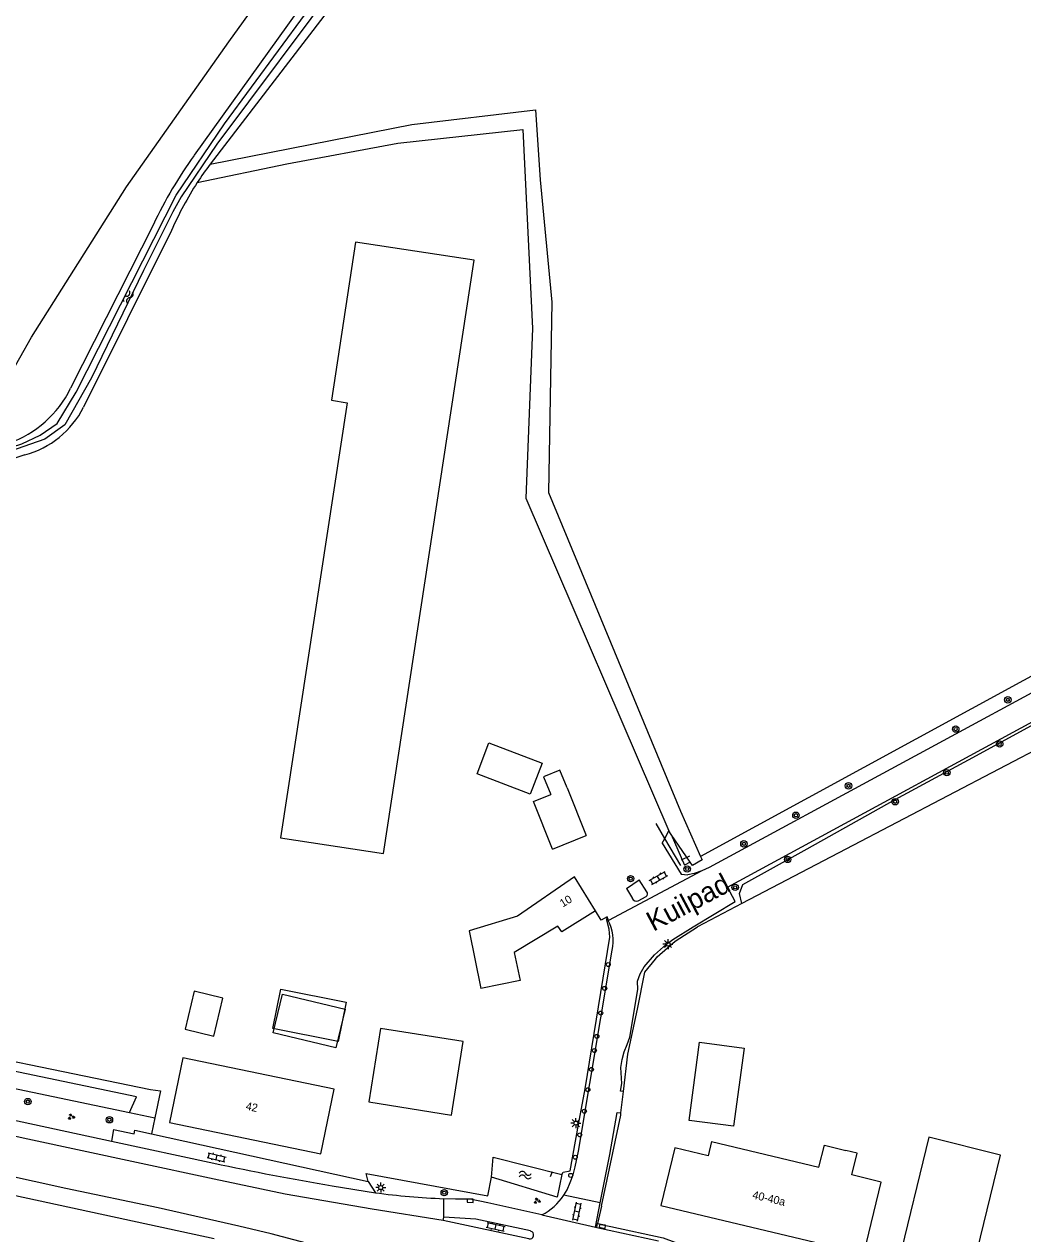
# Model space of a CAD drawing. Extents: x 136000 to 141014, y 402000 to 403500.
# Drawn here: x 136897.3 to 137022.1, y 402143.4 to 402294.6 of the extents above; entities that cross this region are included whole.
import ezdxf

# ---------------------------------------------------------------- set-up
doc = ezdxf.new("R2010")
doc.units = 0
for name, color, linetype in [('gg-afsc-draadraster', 7, 'Continuous'), ('gg-afsc-erfafscheiding', 7, 'Continuous'), ('gg-afsc-hekwerk', 7, 'Continuous'), ('gg-afsc-lijn draadraster', 7, 'Continuous'), ('gg-anno-huisnummerreeks BGT', 7, 'Continuous'), ('gg-anno-openbare ruimte label', 7, 'Continuous'), ('gg-bbg-bijgebouw', 7, 'Continuous'), ('gg-bbg-gedigitaliseerde bebouwing', 7, 'Continuous'), ('gg-bbg-gedigitaliseerde bijgebouw', 7, 'Continuous'), ('gg-bbg-hoofdgebouw', 7, 'Continuous'), ('gg-bbg-luifel en loopbrug', 7, 'Continuous'), ('gg-knt-bronhoudergrens', 7, 'Continuous'), ('gg-knt-verharding', 7, 'Continuous'), ('gg-knt-verharding nz', 7, 'Continuous'), ('gg-kntw-bovenkant insteek waterloop', 7, 'Continuous'), ('gg-kntw-waterlijn', 7, 'Continuous'), ('gg-kwrk-duiker nz buis', 7, 'Continuous'), ('gt-bbg-plantopografie pand', 7, 'Continuous'), ('gt-grn-groengrens', 7, 'Continuous'), ('gt-grn-groengrens NZ', 7, 'Continuous'), ('gt-grn-vlakafsluiter', 7, 'Continuous'), ('gt-grn-weggrens', 7, 'Continuous'), ('gt-symb-boom', 7, 'Continuous'), ('gt-symb-groenvak', 7, 'Continuous'), ('gt-symb-klinker verharding', 7, 'Continuous'), ('gt-symb-kolk', 7, 'Continuous'), ('gt-symb-lichtmast', 7, 'Continuous'), ('gt-symb-paal', 7, 'Continuous'), ('gt-symb-watersymbool', 7, 'Continuous')]:
    doc.layers.add(name, color=color, linetype=linetype)

# ---------------------------------------------------------------- blocks, each defined once
blk = doc.blocks.new('gt0-LMAST')
at = {"layer": 'gt-symb-lichtmast'}
for p, q in [((-0.18, 0.17), (-0.45, 0.44)), ((0, 0.25), (0, 0.62)), ((0.17, 0.17), (0.44, 0.44)), ((-0.25, 0), (-0.63, 0)), ((-0.18, -0.18), (-0.45, -0.45)), ((0, -0.25), (0, -0.63)), ((0.44, -0.45), (0.17, -0.18)), ((0.25, 0), (0.62, 0))]:
    blk.add_line(p, q, dxfattribs=at)
blk.add_circle((0, 0), 0.25, dxfattribs=at)
blk = doc.blocks.new('gt0-WA')
at = {"layer": 'gt-symb-watersymbool'}
for centre, start, end in [((-0.32, 0.02), 28.0725, 151.9275), ((0.43, 0.42), 208.0725, 331.9275), ((-0.32, -0.43), 28.0725, 151.9275), ((0.43, -0.03), 208.0725, 331.9275)]:
    blk.add_arc(centre, 0.425, start, end, dxfattribs=at)
blk = doc.blocks.new('gt0-KL1')
at = {"layer": 'gt-symb-klinker verharding'}
for p, q in [((-1.15, 0.3), (1.15, 0.3)), ((-1, -0.3), (-1, 0.3)), ((-0.5, 0.3), (-0.5, 0.45)), ((0, -0.3), (0, 0.3)), ((0.5, 0.3), (0.5, 0.45)), ((1, -0.3), (1, 0.3)), ((-1.15, -0.3), (1.15, -0.3)), ((-0.5, -0.45), (-0.5, -0.3)), ((0.5, -0.45), (0.5, -0.3))]:
    blk.add_line(p, q, dxfattribs=at)
blk = doc.blocks.new('gt0-BOOM')
at = {"layer": 'gt-symb-boom'}
for radius in [0.4, 0.2]:
    blk.add_circle((0, 0), radius, dxfattribs=at)
blk = doc.blocks.new('gt0-KOLK')
at = {"layer": 'gt-symb-kolk'}
blk.add_lwpolyline([(0, 0), (0.38, 0), (0.38, 0.4), (-0.37, 0.4), (-0.37, 0), (0, 0)], dxfattribs=at)
blk = doc.blocks.new('gt0-PAAL')
at = {"layer": 'gt-symb-paal'}
blk.add_circle((0, 0), 0.25, dxfattribs=at)
blk = doc.blocks.new('gt0-GRVAK')
at = {"layer": 'gt-symb-groenvak'}
for p, q in [((-0.11, 0.19), (-0.23, 0.24)), ((-0.18, 0.15), (0.09, 0.15)), ((-0.09, 0.21), (-0.16, 0.32)), ((-0.05, 0.21), (-0.05, 0.39)), ((0, 0.21), (0.06, 0.32)), ((0.02, 0.19), (0.13, 0.24)), ((0.26, -0.05), (0.2, 0.06)), ((0.31, -0.05), (0.31, 0.13)), ((0.35, -0.05), (0.41, 0.06)), ((-0.24, -0.23), (-0.36, -0.18)), ((-0.32, -0.26), (-0.05, -0.26)), ((-0.23, -0.21), (-0.29, -0.1)), ((-0.18, -0.2), (-0.18, -0.02)), ((-0.14, -0.21), (-0.07, -0.1)), ((-0.12, -0.23), (0, -0.18)), ((0.24, -0.07), (0.12, -0.02)), ((0.17, -0.11), (0.44, -0.11)), ((0.37, -0.07), (0.49, -0.02))]:
    blk.add_line(p, q, dxfattribs=at)

msp = doc.modelspace()

# ---------------------------------------------------------------- linework, layer by layer
at = {"layer": 'gg-afsc-draadraster'}
msp.add_line((136978.16, 402193.29), (136979.82, 402189.46), dxfattribs=at)
at = {"layer": 'gg-afsc-erfafscheiding'}
for p, q in [((136977.34, 402192.82), (136976.26, 402194.66)), ((136979.34, 402189.43), (136977.34, 402192.82)), ((136969.44, 402146.87), (136971.85, 402158.25)), ((136913.62, 402157.92), (136913.18, 402155.92))]:
    msp.add_line(p, q, dxfattribs=at)
for points in [[(136964.66, 402151.11), (136965.51, 402151.27), (136966.58, 402157.06), (136967.39, 402161.53), (136970.49, 402180.47), (136970.42, 402181.46), (136970.13, 402182.6)], [(136881.48, 402167.93), (136913.07, 402161.45), (136914.34, 402161.26), (136913.62, 402157.92)], [(136940.27, 402149.95), (136940.01, 402150.95), (136955.22, 402148.16), (136955.68, 402150.49)]]:
    msp.add_lwpolyline(points, dxfattribs=at)
at = {"layer": 'gg-afsc-hekwerk'}
for p, q in [((137034.19, 402209.35), (137000, 402191.48)), ((137000, 402191.48), (136986.98, 402184.67)), ((136986.98, 402184.67), (136981.44, 402181.77)), ((136978.64, 402179.97), (136981.44, 402181.77)), ((136976.41, 402178.03), (136978.64, 402179.97)), ((136976.18, 402177.74), (136976.41, 402178.03)), ((136974.88, 402176.12), (136976.18, 402177.74)), ((136973.93, 402171.49), (136974.88, 402176.12)), ((136972.73, 402165.86), (136973.93, 402171.49)), ((136972.19, 402161.18), (136972.73, 402165.86)), ((136971.88, 402158.51), (136972.19, 402161.18)), ((136971.85, 402158.25), (136971.88, 402158.51)), ((136969.44, 402146.87), (136968.96, 402144.68))]:
    msp.add_line(p, q, dxfattribs=at)
at = {"layer": 'gg-afsc-lijn draadraster'}
msp.add_line((136978.16, 402193.29), (136979.82, 402189.46), dxfattribs=at)
at = {"layer": 'gg-bbg-bijgebouw'}
for q in [(136960.93, 402197.42), (136967.54, 402193.19)]:
    msp.add_line((136963.33, 402191.49), q, dxfattribs=at)
for points in [[(136952.17, 402167.43), (136941.83, 402169.07), (136940.37, 402159.89)], [(136940.37, 402159.89), (136950.71, 402158.25), (136952.17, 402167.43)], [(136985.95, 402156.84), (136980.39, 402157.58), (136981.69, 402167.37), (136987.28, 402166.61), (136985.95, 402156.84)]]:
    msp.add_lwpolyline(points, dxfattribs=at)
at = {"layer": 'gg-bbg-gedigitaliseerde bebouwing'}
msp.add_line((136952.89, 402181.28), (136954.38, 402174.06), dxfattribs=at)
for points in [[(136968.69, 402183.75), (136966.06, 402188.01), (136958.93, 402183.1), (136952.89, 402181.28)], [(136936.01, 402161.47), (136917.11, 402165.38), (136915.44, 402157.31)], [(136983.21, 402154.96), (136996.63, 402151.73), (136997.3, 402154.47), (137000, 402153.81)], [(137002.24, 402140.92), (137004.39, 402149.87), (137000.73, 402150.76), (137001.39, 402153.47), (137000, 402153.81)]]:
    msp.add_lwpolyline(points, dxfattribs=at)
at = {"layer": 'gg-bbg-gedigitaliseerde bijgebouw'}
for p, q in [((136965.14, 402199.12), (136967.54, 402193.19)), ((136960.93, 402197.42), (136963.1, 402198.3))]:
    msp.add_line(p, q, dxfattribs=at)
for points in [[(136929.33, 402192.89), (136942.18, 402190.93), (136953.54, 402265.06), (136938.71, 402267.33), (136935.68, 402247.56), (136937.66, 402247.26), (136929.33, 402192.89)], [(136962.01, 402202.24), (136960.54, 402198.36), (136953.9, 402200.87), (136955.36, 402204.75), (136962.01, 402202.24)], [(136965.14, 402199.12), (136964.24, 402201.35), (136962.2, 402200.53), (136963.1, 402198.3)], [(136917.4, 402168.98), (136921, 402168.12), (136922.12, 402172.85), (136918.52, 402173.71), (136917.4, 402168.98)], [(137015.56, 402137.85), (137019.3, 402153.25), (137010.37, 402155.47), (137006.58, 402139.92)]]:
    msp.add_lwpolyline(points, dxfattribs=at)
at = {"layer": 'gg-bbg-hoofdgebouw'}
for p, q in [((136934.38, 402153.39), (136936.01, 402161.47)), ((136915.44, 402157.31), (136934.38, 402153.39))]:
    msp.add_line(p, q, dxfattribs=at)
for points in [[(136968.69, 402183.75), (136964.48, 402181.15), (136963.97, 402181.86), (136958.54, 402178.57), (136959.26, 402175.08), (136954.38, 402174.06)], [(136983.21, 402154.96), (136982.78, 402153.14), (136978.6, 402154.17), (136976.85, 402146.94), (137002.24, 402140.92)]]:
    msp.add_lwpolyline(points, dxfattribs=at)
at = {"layer": 'gg-bbg-luifel en loopbrug'}
msp.add_lwpolyline([(136928.42, 402168.52), (136929.56, 402173.34), (136937.39, 402171.48), (136936.25, 402166.66), (136928.42, 402168.52)], dxfattribs=at)
at = {"layer": 'gg-knt-bronhoudergrens'}
msp.add_lwpolyline([(136852.47, 402242.36), (136853.6, 402241.6), (136857.66, 402241.08), (136857.02, 402236.55), (136858.75, 402236.68), (136874.09, 402241.25), (136891.96, 402247), (136895.27, 402250.3), (136898.18, 402255.46), (136910.08, 402274.25), (136922.85, 402292.37), (136930.19, 402302.56), (136942.63, 402318.17), (136959.3, 402342.38), (136963.4, 402347.14), (136967.24, 402352.11), (136979.27, 402360.6), (137019.95, 402393.84), (137009.63, 402412.16), (137000.04, 402429.03), (136978.8, 402466.75)], dxfattribs=at)
at = {"layer": 'gg-knt-verharding'}
for p, q in [((136975.12, 402186.16), (136974.15, 402187.66)), ((136972.55, 402186.54), (136973.3, 402185.32)), ((136974.02, 402185.03), (136975.02, 402185.57)), ((136970.3, 402182.58), (136970.15, 402183)), ((136881.84, 402160.69), (136908.18, 402154.99)), ((136908.46, 402156.46), (136908.18, 402154.99)), ((136913.18, 402155.92), (136940.27, 402149.95)), ((136908.18, 402154.99), (136920.99, 402152.23)), ((136935.77, 402149.4), (136941.18, 402148.54)), ((136940.27, 402149.95), (136941.18, 402148.54)), ((136969.28, 402147.28), (136964.72, 402148.22)), ((136968.68, 402144.22), (136969.28, 402147.28)), ((136949.65, 402145.07), (136949.73, 402145.47)), ((136960.36, 402142.77), (136949.65, 402145.07)), ((136962, 402145.77), (136968.68, 402144.22)), ((136968.87, 402144.18), (136968.96, 402144.68)), ((136968.96, 402144.68), (136969.42, 402144.59)), ((136968.68, 402144.22), (136968.87, 402144.18)), ((136968.87, 402144.18), (136976.57, 402142.52))]:
    msp.add_line(p, q, dxfattribs=at)
for points in [[(137241.96, 402322.36), (137199.83, 402301.06), (137176.88, 402289.41), (137134.96, 402267.41), (137112.82, 402255.9), (137086.64, 402243.39), (137040.67, 402220.17), (137030.32, 402214.84), (136982.9, 402189.18), (136981.99, 402188.76)], [(136972.19, 402161.18), (136971.84, 402161.22), (136971.97, 402162.19), (136971.88, 402164.2), (136972.02, 402165.19), (136972.29, 402166.14), (136972.67, 402167.06), (136973, 402168), (136973.98, 402173.95), (136973.96, 402174.97), (136974.26, 402175.91), (136974.79, 402176.75), (136976.07, 402178.26), (136977.55, 402179.62), (136978.37, 402180.19), (136980.9, 402181.75), (136986.16, 402184.93), (136985.19, 402186.73), (137032.65, 402212.46), (137040.28, 402216.4), (137087.93, 402240.46), (137114.04, 402252.93), (137136.53, 402264.57)], [(136977.03, 402192.24), (136979.41, 402188.34), (136980.24, 402188.28)], [(136981.99, 402188.76), (136981.04, 402188.43), (136980.24, 402188.28)], [(136970.15, 402183), (136969.4, 402182.6), (136968.69, 402183.75)], [(136964.72, 402148.22), (136965.14, 402148.92), (136965.54, 402149.81), (136965.9, 402150.77), (136966.16, 402151.76), (136966.55, 402153.72), (136970.77, 402178.85)], [(136969.28, 402147.28), (136970.47, 402153.31), (136971.39, 402158.56), (136971.88, 402158.51)], [(136908.46, 402156.46), (136911.02, 402155.91), (136911.11, 402156.38), (136913.18, 402155.92)], [(136921.05, 402142.78), (136883.44, 402150.89), (136881.85, 402151.16)], [(136962, 402145.77), (136955.25, 402147.3), (136953.04, 402147.74), (136951.19, 402147.75), (136949.73, 402147.8)], [(136960.58, 402143.76), (136953.75, 402145.22), (136949.73, 402145.47)], [(136969.42, 402144.59), (136970.61, 402144.31), (136977.14, 402142.9), (136981.87, 402141.17), (136989.29, 402137.78)]]:
    msp.add_lwpolyline(points, dxfattribs=at)
for centre, radius, start, end in [((136974.8, 402185.91), 0.405, 302.1387, 37.6792), ((136973.81, 402185.56), 0.568, 205.1534, 291.2986), ((136965.11, 402180.03), 5.78, 348.198, 26.1466), ((136993.91, 402493.02), 348.5, 257.9222, 260.3971), ((136953.16, 402237), 89.27, 262.2857, 267.7979), ((136958.54, 402152.35), 7.44, 297.7417, 326.2606), ((136960.46, 402143.26), 0.508, 258.5564, 76.545)]:
    msp.add_arc(centre, radius, start, end, dxfattribs=at)
at = {"layer": 'gg-knt-verharding nz'}
msp.add_line((136981.99, 402188.76), (136970.3, 402182.58), dxfattribs=at)
for points in [[(136949.65, 402145.07), (136940.8, 402146.5), (136929.89, 402148.37), (136921.02, 402150.23), (136911.32, 402152.34), (136897.72, 402155.24), (136884.06, 402158.25), (136858.8, 402163.72), (136849.74, 402165.75), (136848.18, 402166.21)], [(136947.94, 402137.8), (136939.65, 402140.35), (136928.14, 402143.39), (136924.13, 402144.38), (136914.04, 402146.66), (136902.49, 402149.09), (136886.98, 402152.49), (136873.33, 402155.44), (136857.82, 402158.78), (136846.08, 402160.64)]]:
    msp.add_lwpolyline(points, dxfattribs=at)
at = {"layer": 'gg-kntw-bovenkant insteek waterloop'}
for p, q in [((136947.46, 402312.14), (136920.55, 402277.06)), ((136913.43, 402269.55), (136903.07, 402249.06)), ((136915.7, 402268.78), (136904.71, 402246.71)), ((136897.35, 402240.74), (136856.83, 402227.76)), ((136979.31, 402196.22), (136981.83, 402190.56)), ((136978.16, 402193.29), (136977.84, 402193.76)), ((136980.53, 402189.85), (136978.16, 402193.29)), ((136881.6, 402164.6), (136910.44, 402158.58))]:
    msp.add_line(p, q, dxfattribs=at)
for points in [[(136944.51, 402314.25), (136942.06, 402311.02), (136918.53, 402278.18)], [(136920.55, 402277.06), (136945.75, 402282.04), (136961.19, 402283.85), (136961.79, 402275.1), (136963.23, 402259.81), (136962.83, 402236.05), (136979.31, 402196.22)], [(136918.92, 402274.77), (136930.13, 402277.11), (136943.98, 402279.68), (136959.63, 402281.39), (136960.81, 402256.55), (136959.98, 402235.32), (136977.84, 402193.76)], [(136986.98, 402184.67), (136986.7, 402185.95), (136987.13, 402187.04), (136995.17, 402191.5), (137006.16, 402197.68), (137016.3, 402203.19), (137026.31, 402208.65), (137031.75, 402211.38)], [(136981.83, 402190.56), (136982.02, 402190.12), (136980.82, 402189.43), (136980.53, 402189.85)], [(136910.44, 402158.58), (136911.32, 402160.51), (136881.98, 402166.66)], [(136955.68, 402150.49), (136955.92, 402152.98), (136964.47, 402150.84)], [(136964.47, 402150.84), (136963.89, 402147.98), (136955.68, 402150.49)]]:
    msp.add_lwpolyline(points, dxfattribs=at)
for centre, radius, start, end in [((136965.53, 402244.57), 57.78, 144.4403, 154.3874), ((136952.18, 402252.98), 39.76, 146.7645, 156.5792), ((136891.08, 402254.82), 13.3, 288.7976, 334.3466), ((136894.41, 402251.89), 11.53, 284.7737, 333.3125)]:
    msp.add_arc(centre, radius, start, end, dxfattribs=at)
at = {"layer": 'gg-kntw-waterlijn'}
msp.add_lwpolyline([(136856.13, 402228.85), (136864.24, 402231.57), (136896.98, 402242.14), (136899.29, 402243.2), (136901.42, 402244.66), (136903.77, 402248.59), (136916.3, 402273.21), (136922.31, 402282.11), (136932.46, 402295.84), (136945.48, 402312.93), (136946.12, 402312.44), (136937.09, 402300.59), (136921.37, 402279.57), (136916.89, 402272.98), (136915.87, 402271.1), (136912.21, 402263.79), (136905.71, 402250.35), (136902.36, 402244.51), (136899.87, 402242.69), (136892.77, 402240.23), (136874.16, 402234.04), (136856.28, 402228.24), (136856.13, 402228.85)], dxfattribs=at)
at = {"layer": 'gg-kwrk-duiker nz buis'}
for p, q in [((136980.46, 402190.6), (136979.41, 402190.1)), ((136963.08, 402150.55), (136963.31, 402151.18))]:
    msp.add_line(p, q, dxfattribs=at)
at = {"layer": 'gt-bbg-plantopografie pand'}
msp.add_lwpolyline([(136929.36, 402173.98), (136937.53, 402172.35), (136936.55, 402167.43), (136928.38, 402169.06), (136929.36, 402173.98)], dxfattribs=at)
at = {"layer": 'gt-grn-groengrens'}
msp.add_line((136980.53, 402189.85), (136979.82, 402189.46), dxfattribs=at)
msp.add_lwpolyline([(137075.06, 402239.79), (137031.29, 402217.54), (137029.13, 402216.33), (136981.83, 402190.56)], dxfattribs=at)
at = {"layer": 'gt-grn-groengrens NZ'}
msp.add_line((136910.44, 402158.58), (136913.62, 402157.92), dxfattribs=at)
at = {"layer": 'gt-grn-vlakafsluiter'}
for p, q in [((136977.34, 402192.82), (136977.84, 402193.76)), ((136977.03, 402192.24), (136977.34, 402192.82)), ((136972.55, 402186.54), (136974.15, 402187.66)), ((136970.13, 402182.6), (136970.15, 402183)), ((136964.47, 402150.84), (136964.66, 402151.11))]:
    msp.add_line(p, q, dxfattribs=at)
msp.add_arc((136952.5, 402252.73), 40.17, 142.716, 146.7253, dxfattribs=at)
at = {"layer": 'gt-grn-weggrens'}
msp.add_line((136949.73, 402145.47), (136949.73, 402147.8), dxfattribs=at)

# ---------------------------------------------------------------- block references
at = {"layer": 'gt-symb-boom'}
for p in [(137020.23, 402210.13), (137013.72, 402206.48), (137019.22, 402204.62), (137012.61, 402201.03), (137000.32, 402199.39), (137006.15, 402197.4), (136993.74, 402195.71), (136987.24, 402192.14), (136992.71, 402190.19), (136980.15, 402189), (136973.09, 402187.79), (136986.15, 402186.7), (136897.74, 402159.93), (136907.94, 402157.66), (136949.79, 402148.55)]:
    msp.add_blockref('gt0-BOOM', p, dxfattribs=at)
at = {"layer": 'gt-symb-groenvak'}
for p in [(136903.15, 402158.03), (136961.38, 402147.52)]:
    msp.add_blockref('gt0-GRVAK', p, dxfattribs=at)
at = {"layer": 'gt-symb-klinker verharding'}
for p, rotation in [((136976.57, 402187.87), 29.616909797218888), ((136921.33, 402152.97), -13.411071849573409), ((136966.38, 402146.16), 78.04935273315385), ((136956.23, 402144.28), -11.658401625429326)]:
    msp.add_blockref('gt0-KL1', p, dxfattribs=dict(at, rotation=rotation))
at = {"layer": 'gt-symb-kolk'}
for p, rotation in [((136953.04, 402147.74), 179.54164354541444), ((136969.6, 402144.55), 168.52151796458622)]:
    msp.add_blockref('gt0-KOLK', p, dxfattribs=dict(at, rotation=rotation))
at = {"layer": 'gt-symb-lichtmast'}
for p in [(136977.76, 402179.62), (136966.24, 402157.24), (136941.85, 402149.18)]:
    msp.add_blockref('gt0-LMAST', p, dxfattribs=at)
at = {"layer": 'gt-symb-paal'}
for p in [(136970.29, 402177.06), (136969.85, 402174.08), (136969.36, 402170.99), (136968.87, 402168.08), (136968.56, 402166.31), (136968.19, 402163.95), (136967.74, 402161.41), (136967.3, 402158.73), (136966.73, 402155.77), (136966.16, 402152.98), (136965.6, 402150.71)]:
    msp.add_blockref('gt0-PAAL', p, dxfattribs=at)
at = {"layer": 'gt-symb-watersymbool'}
for p, rotation in [((136910.26, 402260.43), 63.56312708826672), ((136959.86, 402150.75), -0.9739344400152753)]:
    msp.add_blockref('gt0-WA', p, dxfattribs=dict(at, rotation=rotation))

# ---------------------------------------------------------------- texts
at = {"layer": 'gg-anno-huisnummerreeks BGT'}
for s, rotation, p in [('10', 31.7, (136964.61, 402184.17)), ('42', 348.3, (136924.91, 402158.92)), ('40-40a', 346.7, (136988.24, 402147.84))]:
    msp.add_text(s, height=1, rotation=rotation, dxfattribs=at).set_placement(p)
at = {"layer": 'gg-anno-openbare ruimte label'}
msp.add_text('Kuilpad', height=2.5, rotation=27.9, dxfattribs=at).set_placement((136975.92, 402181.13))

doc.saveas('drawing.dxf')
